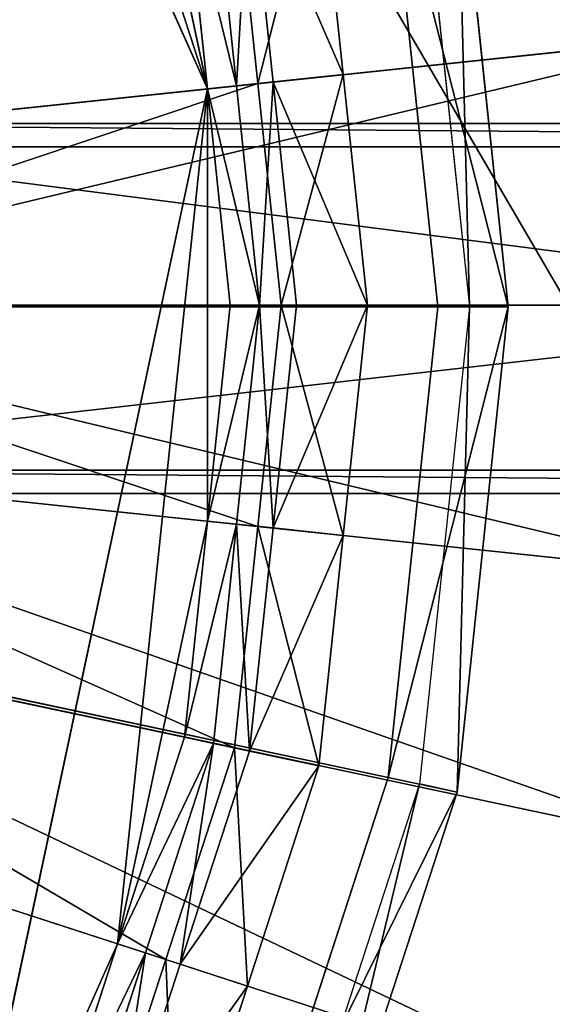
# Model space of a CAD drawing. Extents: x 0 to 31, y 0 to 21.2.
# Tile 556 of 574: x 27.146 to 27.598, y 15.258 to 16.094. Entities that reach past the tile are written whole.
import ezdxf

# ---------------------------------------------------------------- set-up
doc = ezdxf.new("R2010")
doc.units = 0
doc.header["$MEASUREMENT"] = 0
doc.layers.get('0').update_dxf_attribs({"color": 13, "linetype": 'CONTINUOUS'})
for name, color, linetype in [('CAST_IRON', 250, 'CONTINUOUS'), ('GALVANIZED_METAL', 252, 'CONTINUOUS'), ('GRATES', 250, 'CONTINUOUS'), ('STAINLESS_STEEL', 252, 'CONTINUOUS')]:
    doc.layers.add(name, color=color, linetype=linetype)

# ---------------------------------------------------------------- blocks, each defined once
blk = doc.blocks.new('NGM5058UC_TRADECAD_DXF')
at = {"layer": 'CAST_IRON', "color": 0}
for p, q in [((12.0412, 5.22805, 0.92545), (11.9979, 5.64005, 0.92545)), ((12.0412, 5.22805, 0.92545), (11.9979, 5.64005, 0.92545)), ((11.9395, 5.62755, 1.06005), (11.9815, 5.22805, 1.06005)), ((11.9395, 5.62755, 1.06005), (11.9815, 5.22805, 1.06005)), ((11.9659, 5.63325, 0.92545), (12.0085, 5.22805, 0.92545)), ((11.9395, 4.82845, 1.06005), (10.0596, 5.22805, 1.06005)), ((10.0596, 5.22805, 1.06005), (11.9815, 5.22805, 1.06005)), ((11.9395, 4.82845, 1.06005), (10.0596, 5.22805, 1.06005)), ((10.0596, 5.22805, 1.06005), (11.9815, 5.22805, 1.06005)), ((11.9815, 5.22805, 1.06005), (11.9395, 4.82845, 1.06005)), ((11.9815, 5.22805, 1.06005), (11.9395, 4.82845, 1.06005)), ((12.0085, 5.22805, 0.92545), (11.9659, 4.82285, 0.92545)), ((11.9815, 5.22805, 1.06005), (12.0412, 5.22805, 0.92545)), ((11.9815, 5.22805, 1.06005), (12.0412, 5.22805, 0.92545)), ((11.9979, 4.81595, 0.92545), (12.0412, 5.22805, 0.92545)), ((11.9979, 4.81595, 0.92545), (12.0412, 5.22805, 0.92545)), ((12.0412, 5.22805, 0.92545), (12.0085, 5.22805, 0.92545)), ((12.0412, 5.22805, 0.92545), (12.0085, 5.22805, 0.92545)), ((11.9395, 4.82845, 1.06005), (11.8153, 4.44625, 1.06005)), ((11.9395, 4.82845, 1.06005), (11.8153, 4.44625, 1.06005)), ((11.9979, 4.81595, 0.92545), (11.9395, 4.82845, 1.06005)), ((11.9979, 4.81595, 0.92545), (11.9395, 4.82845, 1.06005)), ((11.9659, 4.82285, 0.92545), (11.84, 4.43535, 0.92545)), ((11.9659, 4.82285, 0.92545), (11.9979, 4.81595, 0.92545)), ((11.9659, 4.82285, 0.92545), (11.9979, 4.81595, 0.92545)), ((11.8699, 4.42195, 0.92545), (11.9979, 4.81595, 0.92545)), ((11.8699, 4.42195, 0.92545), (11.9979, 4.81595, 0.92545))]:
    blk.add_line(p, q, dxfattribs=at)
at = {"layer": 'GRATES', "color": 0}
for p, q in [((11.2371, 5.38365, 1.46245), (13.6808, 5.38365, 1.46245)), ((11.2371, 5.38365, 1.46245), (13.6808, 5.38365, 1.46245)), ((13.6588, 5.36385, 1.85405), (11.2371, 5.36385, 1.85405)), ((13.6588, 5.36385, 1.85405), (11.2371, 5.36385, 1.85405)), ((11.2371, 5.08945, 1.85405), (13.6588, 5.08945, 1.85405)), ((11.2371, 5.08945, 1.85405), (13.6588, 5.08945, 1.85405)), ((11.2371, 5.06965, 1.46245), (13.6808, 5.06965, 1.46245)), ((11.2371, 5.06965, 1.46245), (13.6808, 5.06965, 1.46245))]:
    blk.add_line(p, q, dxfattribs=at)
at = {"layer": 'STAINLESS_STEEL', "color": 0}
for p, q in [((11.7859, 5.41305, 0.92485), (11.3446, 6.40425, 0.92485)), ((11.7859, 5.41305, 0.92485), (11.3446, 6.40425, 0.92485)), ((11.7859, 5.41305, 0.92485), (11.7096, 5.77205, 0.92485)), ((11.7859, 5.41305, 0.92485), (11.7096, 5.77205, 0.92485)), ((11.9013, 5.42525, 0.38625), (11.8807, 5.62085, 0.38625)), ((11.9013, 5.42525, 0.38625), (11.8807, 5.62085, 0.38625)), ((11.8287, 5.41765, 0.33075), (11.809, 5.60565, 0.33075)), ((11.8287, 5.41765, 0.33075), (11.809, 5.60565, 0.33075)), ((11.8417, 5.41895, 0.69075), (11.8218, 5.60835, 0.69075)), ((11.8417, 5.41895, 0.69075), (11.8218, 5.60835, 0.69075)), ((11.7666, 5.59665, 0.92485), (11.7859, 5.41305, 0.92485)), ((11.7666, 5.59665, 0.92485), (11.7859, 5.41305, 0.92485)), ((11.7911, 5.60185, 0.75865), (11.8107, 5.41575, 0.75865)), ((11.7911, 5.60185, 0.69075), (11.8107, 5.41575, 0.69075)), ((11.7911, 5.60185, 0.75865), (11.8107, 5.41575, 0.75865)), ((11.7911, 5.60185, 0.69075), (11.8107, 5.41575, 0.69075)), ((12.2267, 5.45945, 0.17945), (11.252, 5.35695, 0.17945)), ((12.2267, 5.45945, 0.17945), (11.252, 5.35695, 0.17945)), ((11.8417, 5.41895, 0.69075), (11.8107, 5.41575, 0.69075)), ((11.8417, 5.41895, 0.69075), (11.8107, 5.41575, 0.69075)), ((11.9013, 5.42525, 0.38625), (11.8287, 5.41765, 0.33075)), ((11.9013, 5.42525, 0.38625), (11.8287, 5.41765, 0.33075)), ((11.8417, 5.41895, 0.69075), (11.9013, 5.42525, 0.38625)), ((11.8417, 5.41895, 0.69075), (11.9013, 5.42525, 0.38625)), ((11.8616, 5.22955, 0.69075), (11.8417, 5.41895, 0.69075)), ((11.8616, 5.22955, 0.69075), (11.8417, 5.41895, 0.69075)), ((11.9218, 5.22955, 0.38625), (11.9013, 5.42525, 0.38625)), ((11.9218, 5.22955, 0.38625), (11.9013, 5.42525, 0.38625)), ((11.252, 5.35695, 0.31285), (11.8287, 5.41765, 0.33075)), ((11.252, 5.35695, 0.31285), (11.8287, 5.41765, 0.33075)), ((11.5603, 4.35185, 0.92485), (11.7859, 5.41305, 0.92485)), ((11.5603, 4.35185, 0.92485), (11.7859, 5.41305, 0.92485)), ((11.7859, 5.41305, 0.92485), (11.8107, 5.41575, 0.75865)), ((11.7859, 5.41305, 0.92485), (11.8107, 5.41575, 0.75865)), ((11.7859, 5.04605, 0.92485), (11.7859, 5.41305, 0.92485)), ((11.7859, 5.41305, 0.92485), (11.8052, 5.22955, 0.92485)), ((11.7859, 5.04605, 0.92485), (11.7859, 5.41305, 0.92485)), ((11.7859, 5.41305, 0.92485), (11.8052, 5.22955, 0.92485)), ((11.8107, 5.41575, 0.75865), (11.8303, 5.22955, 0.75865)), ((11.8107, 5.41575, 0.69075), (11.8107, 5.41575, 0.75865)), ((11.8107, 5.41575, 0.69075), (11.8107, 5.41575, 0.75865)), ((11.8107, 5.41575, 0.69075), (11.8303, 5.22955, 0.69075)), ((11.8107, 5.41575, 0.75865), (11.8303, 5.22955, 0.75865)), ((11.8107, 5.41575, 0.69075), (11.8303, 5.22955, 0.69075)), ((11.8485, 5.22955, 0.33075), (11.8287, 5.41765, 0.33075)), ((11.8485, 5.22955, 0.33075), (11.8287, 5.41765, 0.33075)), ((12.2508, 5.22955, 0.17945), (11.2654, 5.22955, 0.17945)), ((12.2508, 5.22955, 0.17945), (11.2654, 5.22955, 0.17945)), ((11.2654, 5.22955, 0.31285), (11.8485, 5.22955, 0.33075)), ((11.2654, 5.22955, 0.31285), (11.8485, 5.22955, 0.33075)), ((11.8052, 5.22955, 0.92485), (11.7859, 5.04605, 0.92485)), ((11.8052, 5.22955, 0.92485), (11.7859, 5.04605, 0.92485)), ((11.8052, 5.22955, 0.92485), (11.8303, 5.22955, 0.75865)), ((11.8052, 5.22955, 0.92485), (11.8303, 5.22955, 0.75865)), ((11.8303, 5.22955, 0.75865), (11.8107, 5.04345, 0.75865)), ((11.8303, 5.22955, 0.69075), (11.8107, 5.04345, 0.69075)), ((11.8303, 5.22955, 0.75865), (11.8107, 5.04345, 0.75865)), ((11.8303, 5.22955, 0.69075), (11.8107, 5.04345, 0.69075)), ((11.8485, 5.22955, 0.33075), (11.8287, 5.04155, 0.33075)), ((11.8485, 5.22955, 0.33075), (11.8287, 5.04155, 0.33075)), ((11.8303, 5.22955, 0.75865), (11.8303, 5.22955, 0.69075)), ((11.8303, 5.22955, 0.75865), (11.8303, 5.22955, 0.69075)), ((11.8303, 5.22955, 0.69075), (11.8616, 5.22955, 0.69075)), ((11.8303, 5.22955, 0.69075), (11.8616, 5.22955, 0.69075)), ((11.8417, 5.04025, 0.69075), (11.8616, 5.22955, 0.69075)), ((11.8417, 5.04025, 0.69075), (11.8616, 5.22955, 0.69075)), ((11.9218, 5.22955, 0.38625), (11.8485, 5.22955, 0.33075)), ((11.9218, 5.22955, 0.38625), (11.8485, 5.22955, 0.33075)), ((11.9218, 5.22955, 0.38625), (11.8616, 5.22955, 0.69075)), ((11.9218, 5.22955, 0.38625), (11.8616, 5.22955, 0.69075)), ((11.9013, 5.03395, 0.38625), (11.9218, 5.22955, 0.38625)), ((11.9013, 5.03395, 0.38625), (11.9218, 5.22955, 0.38625)), ((12.2267, 4.99975, 0.17945), (11.252, 5.10215, 0.17945)), ((12.2267, 4.99975, 0.17945), (11.252, 5.10215, 0.17945)), ((11.252, 5.10215, 0.31285), (11.8287, 5.04155, 0.33075)), ((11.252, 5.10215, 0.31285), (11.8287, 5.04155, 0.33075)), ((11.7096, 4.68705, 0.92485), (11.7859, 5.04605, 0.92485)), ((11.7096, 4.68705, 0.92485), (11.7859, 5.04605, 0.92485)), ((11.7859, 5.04605, 0.92485), (11.7666, 4.86255, 0.92485)), ((11.7859, 5.04605, 0.92485), (11.7666, 4.86255, 0.92485)), ((11.7859, 5.04605, 0.92485), (11.8107, 5.04345, 0.75865)), ((11.7859, 5.04605, 0.92485), (11.8107, 5.04345, 0.75865)), ((11.8107, 5.04345, 0.75865), (11.7911, 4.85735, 0.75865)), ((11.8107, 5.04345, 0.69075), (11.7911, 4.85735, 0.69075)), ((11.8107, 5.04345, 0.75865), (11.7911, 4.85735, 0.75865)), ((11.8107, 5.04345, 0.69075), (11.7911, 4.85735, 0.69075)), ((11.8107, 5.04345, 0.75865), (11.8107, 5.04345, 0.69075)), ((11.8107, 5.04345, 0.75865), (11.8107, 5.04345, 0.69075)), ((11.8107, 5.04345, 0.69075), (11.8417, 5.04025, 0.69075)), ((11.8107, 5.04345, 0.69075), (11.8417, 5.04025, 0.69075)), ((11.809, 4.85355, 0.33075), (11.8287, 5.04155, 0.33075)), ((11.809, 4.85355, 0.33075), (11.8287, 5.04155, 0.33075)), ((11.8218, 4.85085, 0.69075), (11.8417, 5.04025, 0.69075)), ((11.8218, 4.85085, 0.69075), (11.8417, 5.04025, 0.69075)), ((11.8287, 5.04155, 0.33075), (11.9013, 5.03395, 0.38625)), ((11.8287, 5.04155, 0.33075), (11.9013, 5.03395, 0.38625)), ((11.8417, 5.04025, 0.69075), (11.9013, 5.03395, 0.38625)), ((11.8417, 5.04025, 0.69075), (11.9013, 5.03395, 0.38625)), ((11.8807, 4.83835, 0.38625), (11.9013, 5.03395, 0.38625)), ((11.8807, 4.83835, 0.38625), (11.9013, 5.03395, 0.38625)), ((12.2025, 4.76995, 0.17945), (11.2386, 4.97485, 0.17945)), ((12.2025, 4.76995, 0.17945), (11.2386, 4.97485, 0.17945)), ((11.2386, 4.97485, 0.31285), (11.809, 4.85355, 0.33075)), ((11.2386, 4.97485, 0.31285), (11.809, 4.85355, 0.33075)), ((11.7666, 4.86255, 0.92485), (11.7096, 4.68705, 0.92485)), ((11.7666, 4.86255, 0.92485), (11.7096, 4.68705, 0.92485)), ((11.7666, 4.86255, 0.92485), (11.7911, 4.85735, 0.75865)), ((11.7666, 4.86255, 0.92485), (11.7911, 4.85735, 0.75865)), ((12.1311, 4.55015, 0.17945), (11.1991, 4.85295, 0.17945)), ((12.1311, 4.55015, 0.17945), (11.1991, 4.85295, 0.17945)), ((11.1991, 4.85295, 0.31285), (11.7506, 4.67375, 0.33075)), ((11.1991, 4.85295, 0.31285), (11.7506, 4.67375, 0.33075)), ((11.7911, 4.85735, 0.75865), (11.7333, 4.67935, 0.75865)), ((11.7911, 4.85735, 0.69075), (11.7333, 4.67935, 0.69075)), ((11.7911, 4.85735, 0.75865), (11.7333, 4.67935, 0.75865)), ((11.7911, 4.85735, 0.69075), (11.7333, 4.67935, 0.69075)), ((11.7506, 4.67375, 0.33075), (11.809, 4.85355, 0.33075)), ((11.7506, 4.67375, 0.33075), (11.809, 4.85355, 0.33075)), ((11.7629, 4.66975, 0.69075), (11.8218, 4.85085, 0.69075)), ((11.7629, 4.66975, 0.69075), (11.8218, 4.85085, 0.69075)), ((11.7911, 4.85735, 0.75865), (11.7911, 4.85735, 0.69075)), ((11.7911, 4.85735, 0.75865), (11.7911, 4.85735, 0.69075)), ((11.7911, 4.85735, 0.69075), (11.8218, 4.85085, 0.69075)), ((11.7911, 4.85735, 0.69075), (11.8218, 4.85085, 0.69075)), ((11.8807, 4.83835, 0.38625), (11.809, 4.85355, 0.33075)), ((11.8807, 4.83835, 0.38625), (11.809, 4.85355, 0.33075)), ((11.8218, 4.85085, 0.69075), (11.8807, 4.83835, 0.38625)), ((11.8218, 4.85085, 0.69075), (11.8807, 4.83835, 0.38625)), ((11.8199, 4.65125, 0.38625), (11.8807, 4.83835, 0.38625)), ((11.8199, 4.65125, 0.38625), (11.8807, 4.83835, 0.38625)), ((11.5603, 4.35185, 0.92485), (11.7096, 4.68705, 0.92485)), ((11.5603, 4.35185, 0.92485), (11.7096, 4.68705, 0.92485)), ((11.7096, 4.68705, 0.92485), (11.6526, 4.51165, 0.92485)), ((11.7096, 4.68705, 0.92485), (11.6526, 4.51165, 0.92485)), ((11.7096, 4.68705, 0.92485), (11.7333, 4.67935, 0.75865)), ((11.7096, 4.68705, 0.92485), (11.7333, 4.67935, 0.75865)), ((11.7333, 4.67935, 0.75865), (11.6755, 4.50145, 0.75865)), ((11.7333, 4.67935, 0.69075), (11.6755, 4.50145, 0.69075)), ((11.7333, 4.67935, 0.75865), (11.6755, 4.50145, 0.75865)), ((11.7333, 4.67935, 0.69075), (11.6755, 4.50145, 0.69075)), ((11.7333, 4.67935, 0.75865), (11.7333, 4.67935, 0.69075)), ((11.7333, 4.67935, 0.75865), (11.7333, 4.67935, 0.69075)), ((11.7333, 4.67935, 0.69075), (11.7629, 4.66975, 0.69075)), ((11.7333, 4.67935, 0.69075), (11.7629, 4.66975, 0.69075)), ((11.6921, 4.49395, 0.33075), (11.7506, 4.67375, 0.33075)), ((11.6921, 4.49395, 0.33075), (11.7506, 4.67375, 0.33075)), ((11.7041, 4.48865, 0.69075), (11.7629, 4.66975, 0.69075)), ((11.7041, 4.48865, 0.69075), (11.7629, 4.66975, 0.69075)), ((11.8199, 4.65125, 0.38625), (11.7506, 4.67375, 0.33075)), ((11.8199, 4.65125, 0.38625), (11.7506, 4.67375, 0.33075)), ((11.7629, 4.66975, 0.69075), (11.8199, 4.65125, 0.38625)), ((11.7629, 4.66975, 0.69075), (11.8199, 4.65125, 0.38625)), ((11.7591, 4.46415, 0.38625), (11.8199, 4.65125, 0.38625)), ((11.7591, 4.46415, 0.38625), (11.8199, 4.65125, 0.38625))]:
    blk.add_line(p, q, dxfattribs=at)
at = {"layer": 'CAST_IRON', "color": 0}
mesh = blk.add_polyface(dxfattribs=at)
corners = [(10.1441, 8.56815, -0.18725), (13.553, 2.72605, -0.18725), (10.144, 2.72625, -0.18725), (13.553, 8.58075, -0.18725)]
mesh.append_faces([[corners[k] for k in face] for face in [(0, 1, 2), (1, 0, 3)]], dxfattribs={"vtx0": -1, "color": 0})
mesh = blk.add_polyface(dxfattribs=at)
corners = [(11.8153, 6.00975, 1.06005), (10.0596, 5.22805, 1.06005), (11.6144, 6.35765, 1.06005)]
mesh.append_faces([[corners[k] for k in face] for face in [(0, 1, 2)]], dxfattribs={"color": 0})
mesh = blk.add_polyface(dxfattribs=at)
corners = [(11.9395, 5.62755, 1.06005), (10.0596, 5.22805, 1.06005), (11.8153, 6.00975, 1.06005)]
mesh.append_faces([[corners[k] for k in face] for face in [(0, 1, 2)]], dxfattribs={"color": 0})
mesh = blk.add_polyface(dxfattribs=at)
corners = [(11.9395, 5.62755, 1.06005), (12.0412, 5.22805, 0.92545), (11.9815, 5.22805, 1.06005), (11.9979, 5.64005, 0.92545)]
mesh.append_faces([[corners[k] for k in face] for face in [(0, 1, 2), (1, 0, 3)]], dxfattribs={"vtx0": -1, "color": 0})
mesh = blk.add_polyface(dxfattribs=at)
corners = [(12.0085, 5.22805, 0.92545), (11.9979, 5.64005, 0.92545), (11.9659, 5.63325, 0.92545), (12.0412, 5.22805, 0.92545)]
mesh.append_faces([[corners[k] for k in face] for face in [(0, 1, 2), (1, 0, 3)]], dxfattribs={"vtx0": -1, "color": 0})
mesh = blk.add_polyface(dxfattribs=at)
corners = [(11.9815, 5.22805, 1.06005), (10.0596, 5.22805, 1.06005), (11.9395, 5.62755, 1.06005)]
mesh.append_faces([[corners[k] for k in face] for face in [(0, 1, 2)]], dxfattribs={"color": 0})
mesh = blk.add_polyface(dxfattribs=at)
corners = [(11.9815, 5.22805, 1.06005), (11.9395, 4.82845, 1.06005), (10.0596, 5.22805, 1.06005)]
mesh.append_faces([[corners[k] for k in face] for face in [(0, 1, 2)]], dxfattribs={"color": 0})
mesh = blk.add_polyface(dxfattribs=at)
corners = [(11.9395, 4.82845, 1.06005), (11.8153, 4.44625, 1.06005), (10.0596, 5.22805, 1.06005)]
mesh.append_faces([[corners[k] for k in face] for face in [(0, 1, 2)]], dxfattribs={"color": 0})
mesh = blk.add_polyface(dxfattribs=at)
corners = [(11.8153, 4.44625, 1.06005), (11.6144, 4.09835, 1.06005), (10.0596, 5.22805, 1.06005)]
mesh.append_faces([[corners[k] for k in face] for face in [(0, 1, 2)]], dxfattribs={"color": 0})
mesh = blk.add_polyface(dxfattribs=at)
corners = [(11.9395, 4.82845, 1.06005), (12.0412, 5.22805, 0.92545), (11.9979, 4.81595, 0.92545), (11.9815, 5.22805, 1.06005)]
mesh.append_faces([[corners[k] for k in face] for face in [(0, 1, 2), (1, 0, 3)]], dxfattribs={"vtx0": -1, "color": 0})
mesh = blk.add_polyface(dxfattribs=at)
corners = [(11.9979, 4.81595, 0.92545), (12.0085, 5.22805, 0.92545), (11.9659, 4.82285, 0.92545), (12.0412, 5.22805, 0.92545)]
mesh.append_faces([[corners[k] for k in face] for face in [(0, 1, 2), (1, 0, 3)]], dxfattribs={"vtx0": -1, "color": 0})
mesh = blk.add_polyface(dxfattribs=at)
corners = [(11.8153, 4.44625, 1.06005), (11.9979, 4.81595, 0.92545), (11.8699, 4.42195, 0.92545), (11.9395, 4.82845, 1.06005)]
mesh.append_faces([[corners[k] for k in face] for face in [(0, 1, 2), (1, 0, 3)]], dxfattribs={"vtx0": -1, "color": 0})
mesh = blk.add_polyface(dxfattribs=at)
corners = [(11.8699, 4.42195, 0.92545), (11.9659, 4.82285, 0.92545), (11.84, 4.43535, 0.92545), (11.9979, 4.81595, 0.92545)]
mesh.append_faces([[corners[k] for k in face] for face in [(0, 1, 2), (1, 0, 3)]], dxfattribs={"vtx0": -1, "color": 0})
at = {"layer": 'GALVANIZED_METAL', "color": 0}
mesh = blk.add_polyface(dxfattribs=at)
corners = [(-14.2165, -9.41305, -1.89865), (14.216, 9.40775, -1.89865), (-14.3866, -9.24295, -1.89865), (14.386, 9.23775, -1.89865)]
mesh.append_faces([[corners[k] for k in face] for face in [(0, 1, 2), (1, 0, 3)]], dxfattribs={"vtx0": -1, "color": 0})
mesh = blk.add_polyface(dxfattribs=at)
corners = [(14.216, 9.40775, -1.89865), (-14.2165, 9.40775, -1.89865), (-14.3866, -9.24295, -1.89865)]
mesh.append_faces([[corners[k] for k in face] for face in [(0, 1, 2)]], dxfattribs={"color": 0})
mesh = blk.add_polyface(dxfattribs=at)
corners = [(14.386, 9.23775, -1.89865), (-14.2165, -9.41305, -1.89865), (14.2159, -9.41295, -1.89865)]
mesh.append_faces([[corners[k] for k in face] for face in [(0, 1, 2)]], dxfattribs={"color": 0})
at = {"layer": 'GRATES', "color": 0}
mesh = blk.add_polyface(dxfattribs=at)
corners = [(13.6588, 5.36385, 1.85405), (11.2371, 5.38365, 1.46245), (13.6808, 5.38365, 1.46245), (11.2371, 5.36385, 1.85405)]
mesh.append_faces([[corners[k] for k in face] for face in [(0, 1, 2), (1, 0, 3)]], dxfattribs={"vtx0": -1, "color": 0})
mesh = blk.add_polyface(dxfattribs=at)
corners = [(13.6808, 5.06965, 1.46245), (11.2371, 5.38365, 1.46245), (11.2371, 5.06965, 1.46245), (13.6808, 5.38365, 1.46245)]
mesh.append_faces([[corners[k] for k in face] for face in [(0, 1, 2), (1, 0, 3)]], dxfattribs={"vtx0": -1, "color": 0})
mesh = blk.add_polyface(dxfattribs=at)
corners = [(13.6588, 5.36385, 1.85405), (11.2371, 5.08945, 1.85405), (11.2371, 5.36385, 1.85405), (13.6588, 5.08945, 1.85405)]
mesh.append_faces([[corners[k] for k in face] for face in [(0, 1, 2), (1, 0, 3)]], dxfattribs={"vtx0": -1, "color": 0})
mesh = blk.add_polyface(dxfattribs=at)
corners = [(11.2371, 5.08945, 1.85405), (13.6808, 5.06965, 1.46245), (11.2371, 5.06965, 1.46245), (13.6588, 5.08945, 1.85405)]
mesh.append_faces([[corners[k] for k in face] for face in [(0, 1, 2), (1, 0, 3)]], dxfattribs={"vtx0": -1, "color": 0})
at = {"layer": 'STAINLESS_STEEL', "color": 0}
mesh = blk.add_polyface(dxfattribs=at)
corners = [(11.3446, 6.40425, 0.92485), (11.5603, 4.35185, 0.92485), (10.754, 6.83335, 0.92485), (11.7859, 5.41305, 0.92485)]
mesh.append_faces([[corners[k] for k in face] for face in [(0, 1, 2), (1, 0, 3)]], dxfattribs={"vtx0": -1, "color": 0})
mesh = blk.add_polyface(dxfattribs=at)
corners = [(11.5603, 6.10735, 0.92485), (11.7859, 5.41305, 0.92485), (11.3446, 6.40425, 0.92485), (11.7096, 5.77205, 0.92485)]
mesh.append_faces([[corners[k] for k in face] for face in [(0, 1, 2), (1, 0, 3)]], dxfattribs={"vtx0": -1, "color": 0})
mesh = blk.add_polyface(dxfattribs=at)
corners = [(11.7859, 5.41305, 0.92485), (11.7096, 5.77205, 0.92485), (11.7666, 5.59665, 0.92485)]
mesh.append_faces([[corners[k] for k in face] for face in [(0, 1, 2)]], dxfattribs={"color": 0})
mesh = blk.add_polyface(dxfattribs=at)
corners = [(12.2025, 5.68925, 0.17945), (11.252, 5.35695, 0.17945), (11.2386, 5.48435, 0.17945), (12.2267, 5.45945, 0.17945)]
mesh.append_faces([[corners[k] for k in face] for face in [(0, 1, 2), (1, 0, 3)]], dxfattribs={"vtx0": -1, "color": 0})
mesh = blk.add_polyface(dxfattribs=at)
corners = [(11.8287, 5.41765, 0.33075), (11.8807, 5.62085, 0.38625), (11.809, 5.60565, 0.33075), (11.9013, 5.42525, 0.38625)]
mesh.append_faces([[corners[k] for k in face] for face in [(0, 1, 2), (1, 0, 3)]], dxfattribs={"vtx0": -1, "color": 0})
mesh = blk.add_polyface(dxfattribs=at)
corners = [(11.8218, 5.60835, 0.69075), (11.9013, 5.42525, 0.38625), (11.8417, 5.41895, 0.69075), (11.8807, 5.62085, 0.38625)]
mesh.append_faces([[corners[k] for k in face] for face in [(0, 1, 2), (1, 0, 3)]], dxfattribs={"vtx0": -1, "color": 0})
mesh = blk.add_polyface(dxfattribs=at)
corners = [(11.252, 5.35695, 0.31285), (11.809, 5.60565, 0.33075), (11.2386, 5.48435, 0.31285), (11.8287, 5.41765, 0.33075)]
mesh.append_faces([[corners[k] for k in face] for face in [(0, 1, 2), (1, 0, 3)]], dxfattribs={"vtx0": -1, "color": 0})
mesh = blk.add_polyface(dxfattribs=at)
corners = [(11.8218, 5.60835, 0.69075), (11.8107, 5.41575, 0.69075), (11.7911, 5.60185, 0.69075), (11.8417, 5.41895, 0.69075)]
mesh.append_faces([[corners[k] for k in face] for face in [(0, 1, 2), (1, 0, 3)]], dxfattribs={"vtx0": -1, "color": 0})
mesh = blk.add_polyface(dxfattribs=at)
corners = [(11.7666, 5.59665, 0.92485), (11.8107, 5.41575, 0.75865), (11.7859, 5.41305, 0.92485), (11.7911, 5.60185, 0.75865)]
mesh.append_faces([[corners[k] for k in face] for face in [(0, 1, 2), (1, 0, 3)]], dxfattribs={"vtx0": -1, "color": 0})
mesh = blk.add_polyface(dxfattribs=at)
corners = [(11.7911, 5.60185, 0.75865), (11.8107, 5.41575, 0.69075), (11.8107, 5.41575, 0.75865), (11.7911, 5.60185, 0.69075)]
mesh.append_faces([[corners[k] for k in face] for face in [(0, 1, 2), (1, 0, 3)]], dxfattribs={"vtx0": -1, "color": 0})
mesh = blk.add_polyface(dxfattribs=at)
corners = [(12.2267, 5.45945, 0.17945), (11.2654, 5.22955, 0.17945), (11.252, 5.35695, 0.17945), (12.2508, 5.22955, 0.17945)]
mesh.append_faces([[corners[k] for k in face] for face in [(0, 1, 2), (1, 0, 3)]], dxfattribs={"vtx0": -1, "color": 0})
mesh = blk.add_polyface(dxfattribs=at)
corners = [(11.8417, 5.41895, 0.69075), (11.8303, 5.22955, 0.69075), (11.8107, 5.41575, 0.69075), (11.8616, 5.22955, 0.69075)]
mesh.append_faces([[corners[k] for k in face] for face in [(0, 1, 2), (1, 0, 3)]], dxfattribs={"vtx0": -1, "color": 0})
mesh = blk.add_polyface(dxfattribs=at)
corners = [(11.8485, 5.22955, 0.33075), (11.9013, 5.42525, 0.38625), (11.8287, 5.41765, 0.33075), (11.9218, 5.22955, 0.38625)]
mesh.append_faces([[corners[k] for k in face] for face in [(0, 1, 2), (1, 0, 3)]], dxfattribs={"vtx0": -1, "color": 0})
mesh = blk.add_polyface(dxfattribs=at)
corners = [(11.8417, 5.41895, 0.69075), (11.9218, 5.22955, 0.38625), (11.8616, 5.22955, 0.69075), (11.9013, 5.42525, 0.38625)]
mesh.append_faces([[corners[k] for k in face] for face in [(0, 1, 2), (1, 0, 3)]], dxfattribs={"vtx0": -1, "color": 0})
mesh = blk.add_polyface(dxfattribs=at)
corners = [(11.2654, 5.22955, 0.31285), (11.8287, 5.41765, 0.33075), (11.252, 5.35695, 0.31285), (11.8485, 5.22955, 0.33075)]
mesh.append_faces([[corners[k] for k in face] for face in [(0, 1, 2), (1, 0, 3)]], dxfattribs={"vtx0": -1, "color": 0})
mesh = blk.add_polyface(dxfattribs=at)
corners = [(11.7859, 5.41305, 0.92485), (11.7096, 4.68705, 0.92485), (11.5603, 4.35185, 0.92485), (11.7859, 5.04605, 0.92485)]
mesh.append_faces([[corners[k] for k in face] for face in [(0, 1, 2), (1, 0, 3)]], dxfattribs={"vtx0": -1, "color": 0})
mesh = blk.add_polyface(dxfattribs=at)
corners = [(11.7859, 5.41305, 0.92485), (11.8303, 5.22955, 0.75865), (11.8052, 5.22955, 0.92485), (11.8107, 5.41575, 0.75865)]
mesh.append_faces([[corners[k] for k in face] for face in [(0, 1, 2), (1, 0, 3)]], dxfattribs={"vtx0": -1, "color": 0})
mesh = blk.add_polyface(dxfattribs=at)
corners = [(11.8052, 5.22955, 0.92485), (11.7859, 5.04605, 0.92485), (11.7859, 5.41305, 0.92485)]
mesh.append_faces([[corners[k] for k in face] for face in [(0, 1, 2)]], dxfattribs={"color": 0})
mesh = blk.add_polyface(dxfattribs=at)
corners = [(11.8107, 5.41575, 0.75865), (11.8303, 5.22955, 0.69075), (11.8303, 5.22955, 0.75865), (11.8107, 5.41575, 0.69075)]
mesh.append_faces([[corners[k] for k in face] for face in [(0, 1, 2), (1, 0, 3)]], dxfattribs={"vtx0": -1, "color": 0})
mesh = blk.add_polyface(dxfattribs=at)
corners = [(11.2654, 5.22955, 0.17945), (12.2267, 4.99975, 0.17945), (11.252, 5.10215, 0.17945), (12.2508, 5.22955, 0.17945)]
mesh.append_faces([[corners[k] for k in face] for face in [(0, 1, 2), (1, 0, 3)]], dxfattribs={"vtx0": -1, "color": 0})
mesh = blk.add_polyface(dxfattribs=at)
corners = [(11.8287, 5.04155, 0.33075), (11.2654, 5.22955, 0.31285), (11.252, 5.10215, 0.31285), (11.8485, 5.22955, 0.33075)]
mesh.append_faces([[corners[k] for k in face] for face in [(0, 1, 2), (1, 0, 3)]], dxfattribs={"vtx0": -1, "color": 0})
mesh = blk.add_polyface(dxfattribs=at)
corners = [(11.7859, 5.04605, 0.92485), (11.8303, 5.22955, 0.75865), (11.8107, 5.04345, 0.75865), (11.8052, 5.22955, 0.92485)]
mesh.append_faces([[corners[k] for k in face] for face in [(0, 1, 2), (1, 0, 3)]], dxfattribs={"vtx0": -1, "color": 0})
mesh = blk.add_polyface(dxfattribs=at)
corners = [(11.8303, 5.22955, 0.75865), (11.8107, 5.04345, 0.69075), (11.8107, 5.04345, 0.75865), (11.8303, 5.22955, 0.69075)]
mesh.append_faces([[corners[k] for k in face] for face in [(0, 1, 2), (1, 0, 3)]], dxfattribs={"vtx0": -1, "color": 0})
mesh = blk.add_polyface(dxfattribs=at)
corners = [(11.8303, 5.22955, 0.69075), (11.8417, 5.04025, 0.69075), (11.8107, 5.04345, 0.69075), (11.8616, 5.22955, 0.69075)]
mesh.append_faces([[corners[k] for k in face] for face in [(0, 1, 2), (1, 0, 3)]], dxfattribs={"vtx0": -1, "color": 0})
mesh = blk.add_polyface(dxfattribs=at)
corners = [(11.9013, 5.03395, 0.38625), (11.8485, 5.22955, 0.33075), (11.8287, 5.04155, 0.33075), (11.9218, 5.22955, 0.38625)]
mesh.append_faces([[corners[k] for k in face] for face in [(0, 1, 2), (1, 0, 3)]], dxfattribs={"vtx0": -1, "color": 0})
mesh = blk.add_polyface(dxfattribs=at)
corners = [(11.8417, 5.04025, 0.69075), (11.9218, 5.22955, 0.38625), (11.9013, 5.03395, 0.38625), (11.8616, 5.22955, 0.69075)]
mesh.append_faces([[corners[k] for k in face] for face in [(0, 1, 2), (1, 0, 3)]], dxfattribs={"vtx0": -1, "color": 0})
mesh = blk.add_polyface(dxfattribs=at)
corners = [(11.252, 5.10215, 0.17945), (12.2025, 4.76995, 0.17945), (11.2386, 4.97485, 0.17945), (12.2267, 4.99975, 0.17945)]
mesh.append_faces([[corners[k] for k in face] for face in [(0, 1, 2), (1, 0, 3)]], dxfattribs={"vtx0": -1, "color": 0})
mesh = blk.add_polyface(dxfattribs=at)
corners = [(11.809, 4.85355, 0.33075), (11.252, 5.10215, 0.31285), (11.2386, 4.97485, 0.31285), (11.8287, 5.04155, 0.33075)]
mesh.append_faces([[corners[k] for k in face] for face in [(0, 1, 2), (1, 0, 3)]], dxfattribs={"vtx0": -1, "color": 0})
mesh = blk.add_polyface(dxfattribs=at)
corners = [(11.7859, 5.04605, 0.92485), (11.7666, 4.86255, 0.92485), (11.7096, 4.68705, 0.92485)]
mesh.append_faces([[corners[k] for k in face] for face in [(0, 1, 2)]], dxfattribs={"color": 0})
mesh = blk.add_polyface(dxfattribs=at)
corners = [(11.7666, 4.86255, 0.92485), (11.8107, 5.04345, 0.75865), (11.7911, 4.85735, 0.75865), (11.7859, 5.04605, 0.92485)]
mesh.append_faces([[corners[k] for k in face] for face in [(0, 1, 2), (1, 0, 3)]], dxfattribs={"vtx0": -1, "color": 0})
mesh = blk.add_polyface(dxfattribs=at)
corners = [(11.8107, 5.04345, 0.75865), (11.7911, 4.85735, 0.69075), (11.7911, 4.85735, 0.75865), (11.8107, 5.04345, 0.69075)]
mesh.append_faces([[corners[k] for k in face] for face in [(0, 1, 2), (1, 0, 3)]], dxfattribs={"vtx0": -1, "color": 0})
mesh = blk.add_polyface(dxfattribs=at)
corners = [(11.8107, 5.04345, 0.69075), (11.8218, 4.85085, 0.69075), (11.7911, 4.85735, 0.69075), (11.8417, 5.04025, 0.69075)]
mesh.append_faces([[corners[k] for k in face] for face in [(0, 1, 2), (1, 0, 3)]], dxfattribs={"vtx0": -1, "color": 0})
mesh = blk.add_polyface(dxfattribs=at)
corners = [(11.8807, 4.83835, 0.38625), (11.8287, 5.04155, 0.33075), (11.809, 4.85355, 0.33075), (11.9013, 5.03395, 0.38625)]
mesh.append_faces([[corners[k] for k in face] for face in [(0, 1, 2), (1, 0, 3)]], dxfattribs={"vtx0": -1, "color": 0})
mesh = blk.add_polyface(dxfattribs=at)
corners = [(11.8218, 4.85085, 0.69075), (11.9013, 5.03395, 0.38625), (11.8807, 4.83835, 0.38625), (11.8417, 5.04025, 0.69075)]
mesh.append_faces([[corners[k] for k in face] for face in [(0, 1, 2), (1, 0, 3)]], dxfattribs={"vtx0": -1, "color": 0})
mesh = blk.add_polyface(dxfattribs=at)
corners = [(11.2386, 4.97485, 0.17945), (12.1311, 4.55015, 0.17945), (11.1991, 4.85295, 0.17945), (12.2025, 4.76995, 0.17945)]
mesh.append_faces([[corners[k] for k in face] for face in [(0, 1, 2), (1, 0, 3)]], dxfattribs={"vtx0": -1, "color": 0})
mesh = blk.add_polyface(dxfattribs=at)
corners = [(11.7506, 4.67375, 0.33075), (11.2386, 4.97485, 0.31285), (11.1991, 4.85295, 0.31285), (11.809, 4.85355, 0.33075)]
mesh.append_faces([[corners[k] for k in face] for face in [(0, 1, 2), (1, 0, 3)]], dxfattribs={"vtx0": -1, "color": 0})
mesh = blk.add_polyface(dxfattribs=at)
corners = [(11.7096, 4.68705, 0.92485), (11.7911, 4.85735, 0.75865), (11.7333, 4.67935, 0.75865), (11.7666, 4.86255, 0.92485)]
mesh.append_faces([[corners[k] for k in face] for face in [(0, 1, 2), (1, 0, 3)]], dxfattribs={"vtx0": -1, "color": 0})
mesh = blk.add_polyface(dxfattribs=at)
corners = [(11.1991, 4.85295, 0.17945), (12.0597, 4.33035, 0.17945), (11.1595, 4.73115, 0.17945), (12.1311, 4.55015, 0.17945)]
mesh.append_faces([[corners[k] for k in face] for face in [(0, 1, 2), (1, 0, 3)]], dxfattribs={"vtx0": -1, "color": 0})
mesh = blk.add_polyface(dxfattribs=at)
corners = [(11.6921, 4.49395, 0.33075), (11.1991, 4.85295, 0.31285), (11.1595, 4.73115, 0.31285), (11.7506, 4.67375, 0.33075)]
mesh.append_faces([[corners[k] for k in face] for face in [(0, 1, 2), (1, 0, 3)]], dxfattribs={"vtx0": -1, "color": 0})
mesh = blk.add_polyface(dxfattribs=at)
corners = [(11.7911, 4.85735, 0.75865), (11.7333, 4.67935, 0.69075), (11.7333, 4.67935, 0.75865), (11.7911, 4.85735, 0.69075)]
mesh.append_faces([[corners[k] for k in face] for face in [(0, 1, 2), (1, 0, 3)]], dxfattribs={"vtx0": -1, "color": 0})
mesh = blk.add_polyface(dxfattribs=at)
corners = [(11.7911, 4.85735, 0.69075), (11.7629, 4.66975, 0.69075), (11.7333, 4.67935, 0.69075), (11.8218, 4.85085, 0.69075)]
mesh.append_faces([[corners[k] for k in face] for face in [(0, 1, 2), (1, 0, 3)]], dxfattribs={"vtx0": -1, "color": 0})
mesh = blk.add_polyface(dxfattribs=at)
corners = [(11.8199, 4.65125, 0.38625), (11.809, 4.85355, 0.33075), (11.7506, 4.67375, 0.33075), (11.8807, 4.83835, 0.38625)]
mesh.append_faces([[corners[k] for k in face] for face in [(0, 1, 2), (1, 0, 3)]], dxfattribs={"vtx0": -1, "color": 0})
mesh = blk.add_polyface(dxfattribs=at)
corners = [(11.7629, 4.66975, 0.69075), (11.8807, 4.83835, 0.38625), (11.8199, 4.65125, 0.38625), (11.8218, 4.85085, 0.69075)]
mesh.append_faces([[corners[k] for k in face] for face in [(0, 1, 2), (1, 0, 3)]], dxfattribs={"vtx0": -1, "color": 0})
mesh = blk.add_polyface(dxfattribs=at)
corners = [(11.1595, 4.73115, 0.17945), (11.9441, 4.13025, 0.17945), (11.0954, 4.62025, 0.17945), (12.0597, 4.33035, 0.17945)]
mesh.append_faces([[corners[k] for k in face] for face in [(0, 1, 2), (1, 0, 3)]], dxfattribs={"vtx0": -1, "color": 0})
mesh = blk.add_polyface(dxfattribs=at)
corners = [(11.5976, 4.33025, 0.33075), (11.1595, 4.73115, 0.31285), (11.0954, 4.62025, 0.31285), (11.6921, 4.49395, 0.33075)]
mesh.append_faces([[corners[k] for k in face] for face in [(0, 1, 2), (1, 0, 3)]], dxfattribs={"vtx0": -1, "color": 0})
mesh = blk.add_polyface(dxfattribs=at)
corners = [(11.7096, 4.68705, 0.92485), (11.6526, 4.51165, 0.92485), (11.5603, 4.35185, 0.92485)]
mesh.append_faces([[corners[k] for k in face] for face in [(0, 1, 2)]], dxfattribs={"color": 0})
mesh = blk.add_polyface(dxfattribs=at)
corners = [(11.6526, 4.51165, 0.92485), (11.7333, 4.67935, 0.75865), (11.6755, 4.50145, 0.75865), (11.7096, 4.68705, 0.92485)]
mesh.append_faces([[corners[k] for k in face] for face in [(0, 1, 2), (1, 0, 3)]], dxfattribs={"vtx0": -1, "color": 0})
mesh = blk.add_polyface(dxfattribs=at)
corners = [(11.7333, 4.67935, 0.75865), (11.6755, 4.50145, 0.69075), (11.6755, 4.50145, 0.75865), (11.7333, 4.67935, 0.69075)]
mesh.append_faces([[corners[k] for k in face] for face in [(0, 1, 2), (1, 0, 3)]], dxfattribs={"vtx0": -1, "color": 0})
mesh = blk.add_polyface(dxfattribs=at)
corners = [(11.7333, 4.67935, 0.69075), (11.7041, 4.48865, 0.69075), (11.6755, 4.50145, 0.69075), (11.7629, 4.66975, 0.69075)]
mesh.append_faces([[corners[k] for k in face] for face in [(0, 1, 2), (1, 0, 3)]], dxfattribs={"vtx0": -1, "color": 0})
mesh = blk.add_polyface(dxfattribs=at)
corners = [(11.7591, 4.46415, 0.38625), (11.7506, 4.67375, 0.33075), (11.6921, 4.49395, 0.33075), (11.8199, 4.65125, 0.38625)]
mesh.append_faces([[corners[k] for k in face] for face in [(0, 1, 2), (1, 0, 3)]], dxfattribs={"vtx0": -1, "color": 0})
mesh = blk.add_polyface(dxfattribs=at)
corners = [(11.7041, 4.48865, 0.69075), (11.8199, 4.65125, 0.38625), (11.7591, 4.46415, 0.38625), (11.7629, 4.66975, 0.69075)]
mesh.append_faces([[corners[k] for k in face] for face in [(0, 1, 2), (1, 0, 3)]], dxfattribs={"vtx0": -1, "color": 0})
blk = doc.blocks.new('NGM5058UC_TRADECAD_DWG')
at = {"color": 0}
blk.add_blockref('NGM5058UC_TRADECAD_DXF', (15.5194, 10.62185, 1.89865), dxfattribs=at)

msp = doc.modelspace()

# ---------------------------------------------------------------- block references
at = {"color": 0}
msp.add_blockref('NGM5058UC_TRADECAD_DWG', (0, 0), dxfattribs=at)

doc.saveas('drawing.dxf')
